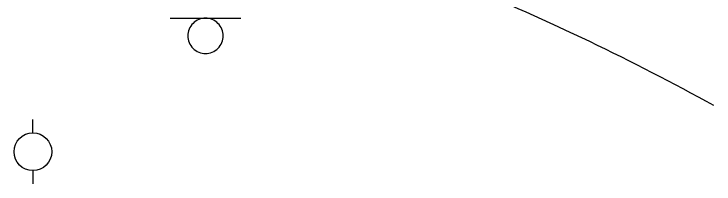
# Model space of a CAD drawing. Extents: x 2145380 to 2156929, y 139568 to 149130.
# Drawn here: x 2151242.5 to 2151316.6, y 146516.5 to 146534.5 of the extents above; entities that cross this region are included whole.
import ezdxf

# ---------------------------------------------------------------- set-up
doc = ezdxf.new("R2010")
doc.units = 0
for name, color, linetype in [('TOPO_Dirt Grav', 7, 'Continuous'), ('TOPO_Power Pole', 7, 'Continuous'), ('TOPO_Sign', 7, 'Continuous')]:
    doc.layers.add(name, color=color, linetype=linetype)

# ---------------------------------------------------------------- blocks, each defined once
blk = doc.blocks.new('POWPOL')
at = {"layer": 'TOPO_Power Pole'}
for p, q in [((0, 10.16), (0, 17.34)), ((0, -10.16), (0, -17.34))]:
    blk.add_line(p, q, dxfattribs=at)
blk.add_circle((0, 0), 10.16, dxfattribs=at)

msp = doc.modelspace()

# ---------------------------------------------------------------- linework, layer by layer
at = {"layer": 'TOPO_Dirt Grav'}
msp.add_arc((2151192.086, 146298.761), 258.106, 61.15366, 67.72424, dxfattribs=at)
at = {"layer": 'TOPO_Sign'}
for points in [[(2151259.027, 146534.081), (2151266.521, 146534.088)], [(2151262.777, 146534.081), (2151262.777, 146534.081)], [(2151260.91, 146532.213), (2151260.91, 146532.213)], [(2151264.645, 146532.213), (2151264.645, 146532.213)], [(2151262.777, 146530.345), (2151262.777, 146530.345)]]:
    msp.add_lwpolyline(points, dxfattribs=at)
for start, end in [(89.99996, 180.00004), (359.99996, 90.00004), (179.99996, 270.00004), (269.99996, 0.00004)]:
    msp.add_arc((2151262.777, 146532.213), 1.868, start, end, dxfattribs=at)

# ---------------------------------------------------------------- block references
at = {"layer": 'TOPO_Power Pole', "xscale": 0.19685000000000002, "yscale": 0.19685000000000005}
msp.add_blockref('POWPOL', (2151244.502, 146519.962), dxfattribs=at)

doc.saveas('drawing.dxf')
